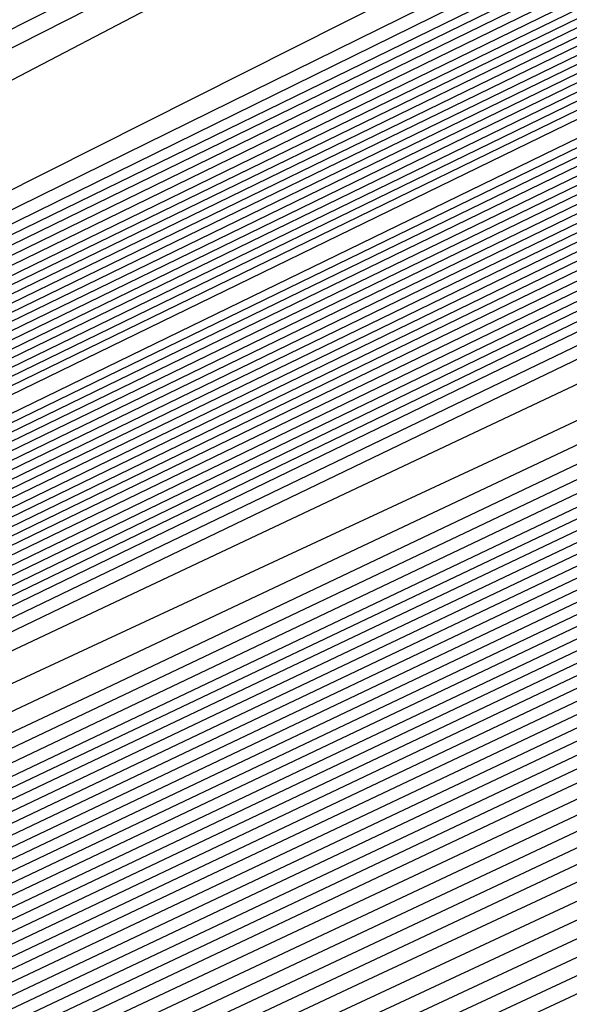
# Model space of a CAD drawing. Extents: x 3249832 to 3255657, y 13789405 to 13793316.
# Tile 469 of 656: x 3254731.321 to 3254732.305, y 13790594.145 to 13790595.907. Entities that reach past the tile are written whole.
import ezdxf

# ---------------------------------------------------------------- set-up
doc = ezdxf.new("R2010")
doc.units = 0
doc.header["$LTSCALE"] = 100
doc.header["$MEASUREMENT"] = 0
for name, color, linetype in [('GRATIO_CON', 10, 'CONTINUOUS'), ('GRATIO_ICON', 7, 'CONTINUOUS'), ('TARGETS_EAST', 7, 'CONTINUOUS')]:
    doc.layers.add(name, color=color, linetype=linetype)

# ---------------------------------------------------------------- blocks, each defined once
blk = doc.blocks.new('Gratio_032316_contours')
at = {"layer": 'GRATIO_CON', "color": 1, "linetype": 'Continuous', "flags": 128}
for points in [[(3254642.139, 13790551.7053), (3254660.6124, 13790560.6687), (3254682.3072, 13790571.2723), (3254700.7352, 13790580.305), (3254711.0317, 13790585.3564), (3254714.825, 13790587.2199), (3254715.3665, 13790587.4896), (3254715.3659, 13790587.4937), (3254715.3657, 13790587.4969), (3254715.3666, 13790587.4975), (3254715.9081, 13790587.7572), (3254719.6861, 13790589.589), (3254729.9352, 13790594.5687), (3254748.2689, 13790603.4881), (3254769.8147, 13790614.0012), (3254788.079, 13790622.9777)], [(3254643.9573, 13790552.6097), (3254661.9705, 13790561.3498), (3254683.1246, 13790571.6892), (3254701.0934, 13790580.4969), (3254711.1333, 13790585.4226), (3254714.8321, 13790587.2398), (3254715.3601, 13790587.5029), (3254715.3596, 13790587.5069), (3254715.3595, 13790587.5098), (3254715.3603, 13790587.5104), (3254715.8805, 13790587.7597), (3254719.5093, 13790589.5191), (3254729.3537, 13790594.3022), (3254746.9632, 13790602.8693), (3254767.6581, 13790612.9672), (3254785.2011, 13790621.5892)], [(3254645.7757, 13790553.5142), (3254663.3285, 13790562.0309), (3254683.9419, 13790572.1067), (3254701.4513, 13790580.6909), (3254711.2342, 13790585.4933), (3254714.8385, 13790587.2659), (3254715.3542, 13790587.5212), (3254715.853, 13790587.7617), (3254719.3325, 13790589.4492), (3254728.7721, 13790594.0356), (3254745.6576, 13790602.2505), (3254765.5015, 13790611.9331), (3254782.3232, 13790620.2006)], [(3254647.5941, 13790554.4186), (3254664.6865, 13790562.712), (3254684.7593, 13790572.5235), (3254701.8095, 13790580.8826), (3254711.336, 13790585.5591), (3254714.8458, 13790587.2852), (3254715.348, 13790587.5339), (3254715.8254, 13790587.7641), (3254719.1557, 13790589.3793), (3254728.1905, 13790593.7691), (3254744.3519, 13790601.6317), (3254763.3449, 13790610.8991), (3254779.4453, 13790618.8121)], [(3254651.2308, 13790556.2274), (3254667.4026, 13790564.0741), (3254686.3942, 13790573.3572), (3254702.526, 13790581.266), (3254711.5395, 13790585.6907), (3254714.8603, 13790587.3239), (3254715.3355, 13790587.5594), (3254715.7702, 13790587.7691), (3254718.8022, 13790589.2396), (3254727.0274, 13790593.236), (3254741.7406, 13790600.3941), (3254759.0318, 13790608.8311), (3254773.6894, 13790616.035)], [(3254653.0492, 13790557.1319), (3254668.7606, 13790564.7552), (3254687.2116, 13790573.774), (3254702.8843, 13790581.4577), (3254711.6412, 13790585.7564), (3254714.8676, 13790587.3433), (3254715.3293, 13790587.5721), (3254715.7426, 13790587.7716), (3254718.6254, 13790589.1697), (3254726.4458, 13790592.9695), (3254740.435, 13790599.7753), (3254756.8752, 13790607.7971), (3254770.8115, 13790614.6465), (3254778.5294, 13790618.5309)], [(3254646.2517, 13790553.9528), (3254654.8675, 13790558.0363), (3254670.1186, 13790565.4362), (3254688.0291, 13790574.1908), (3254703.2426, 13790581.6494), (3254711.743, 13790585.8222), (3254714.8749, 13790587.3627), (3254715.3231, 13790587.5848), (3254715.7151, 13790587.774), (3254718.4486, 13790589.0998), (3254725.8643, 13790592.703), (3254739.1294, 13790599.1565), (3254754.7186, 13790606.7631), (3254767.9336, 13790613.258), (3254775.252, 13790616.9413)], [(3254648.3232, 13790554.9771), (3254656.6859, 13790558.9407), (3254671.4766, 13790566.1173), (3254688.8465, 13790574.6076), (3254703.6008, 13790581.8411), (3254711.8447, 13790585.888), (3254714.8821, 13790587.382), (3254715.3169, 13790587.5976), (3254715.6875, 13790587.7765), (3254718.2718, 13790589.03), (3254725.2827, 13790592.4364), (3254737.8237, 13790598.5377), (3254752.562, 13790605.7291), (3254765.0557, 13790611.8694), (3254771.9746, 13790615.3518)], [(3254652.466, 13790557.0257), (3254660.3226, 13790560.7496), (3254674.1927, 13790567.4794), (3254690.4813, 13790575.4413), (3254704.3173, 13790582.2246), (3254712.0482, 13790586.0196), (3254714.8967, 13790587.4207), (3254715.3044, 13790587.623), (3254715.6323, 13790587.7815), (3254717.9183, 13790588.8903), (3254724.1196, 13790591.9033), (3254735.2124, 13790597.3001), (3254748.2489, 13790603.6611), (3254759.2998, 13790609.0924), (3254765.4198, 13790612.1726), (3254767.5973, 13790613.3706), (3254767.8046, 13790613.628), (3254767.8447, 13790613.807), (3254768.8446, 13790614.4523), (3254771.7623, 13790616.0293)], [(3254651.241, 13790556.5836), (3254654.5375, 13790558.0501), (3254662.141, 13790561.654), (3254675.5507, 13790568.1605), (3254691.2988, 13790575.8581), (3254704.6756, 13790582.4163), (3254712.1499, 13790586.0854), (3254714.904, 13790587.4401), (3254715.2982, 13790587.6357), (3254715.6047, 13790587.7839), (3254717.7415, 13790588.8204), (3254723.538, 13790591.6368), (3254733.9068, 13790596.6813), (3254746.0923, 13790602.627), (3254756.4219, 13790607.7038), (3254762.1424, 13790610.583), (3254764.1778, 13790611.7028), (3254764.3715, 13790611.9434), (3254764.4337, 13790612.1232), (3254765.5415, 13790612.8137), (3254768.7386, 13790614.5249), (3254774.566, 13790617.5186)], [(3254651.548, 13790556.8702), (3254653.3699, 13790557.6315), (3254656.6089, 13790559.0744), (3254663.9594, 13790562.5584), (3254676.9087, 13790568.8416), (3254692.1162, 13790576.2749), (3254705.0338, 13790582.608), (3254712.2517, 13790586.1512), (3254714.9112, 13790587.4594), (3254715.292, 13790587.6484), (3254715.5771, 13790587.7864), (3254717.5647, 13790588.7505), (3254722.9564, 13790591.3703), (3254732.6011, 13790596.0625), (3254743.9357, 13790601.593), (3254753.544, 13790606.3153), (3254758.865, 13790608.9934), (3254760.7582, 13790610.035), (3254760.9385, 13790610.2589), (3254761.0228, 13790610.4394), (3254762.2384, 13790611.1751), (3254765.7149, 13790613.0205), (3254772.0375, 13790616.2604)], [(3254678.2668, 13790569.5227), (3254692.9336, 13790576.6918), (3254705.3921, 13790582.7997), (3254712.3534, 13790586.217), (3254714.9185, 13790587.4788), (3254715.2858, 13790587.6612), (3254715.5496, 13790587.7889), (3254717.3879, 13790588.6807), (3254722.3749, 13790591.1037), (3254731.2955, 13790595.4436), (3254741.7791, 13790600.559), (3254750.666, 13790604.9267), (3254755.5876, 13790607.4038), (3254757.3387, 13790608.3672), (3254757.5054, 13790608.5743), (3254757.6118, 13790608.7556), (3254758.9353, 13790609.5366), (3254762.6912, 13790611.5161), (3254769.509, 13790615.0021), (3254777.6739, 13790619.1394)], [(3254680.9828, 13790570.8848), (3254694.5684, 13790577.5253), (3254706.1082, 13790583.1826), (3254712.556, 13790586.3474), (3254714.9315, 13790587.5159), (3254715.271, 13790587.6858), (3254715.2714, 13790587.6881), (3254715.2722, 13790587.6892), (3254715.2732, 13790587.689), (3254715.4944, 13790587.7945), (3254717.0344, 13790588.541), (3254721.2117, 13790590.5707), (3254728.6842, 13790594.206), (3254737.4659, 13790598.491), (3254744.9102, 13790602.1497), (3254749.0328, 13790604.2246), (3254750.4996, 13790605.0316), (3254750.6393, 13790605.2051), (3254750.7899, 13790605.388), (3254752.329, 13790606.2594), (3254756.6438, 13790608.5072), (3254764.4521, 13790612.4857), (3254773.7947, 13790617.2146)], [(3254682.3408, 13790571.5658), (3254695.3858, 13790577.9421), (3254706.4664, 13790583.3743), (3254712.6576, 13790586.4132), (3254714.9386, 13790587.5352), (3254715.2646, 13790587.6983), (3254715.2651, 13790587.7006), (3254715.2659, 13790587.7017), (3254715.267, 13790587.7016), (3254715.4668, 13790587.797), (3254716.8576, 13790588.4711), (3254720.6302, 13790590.3041), (3254727.3786, 13790593.5872), (3254735.3094, 13790597.457), (3254742.0323, 13790600.7611), (3254745.7554, 13790602.635), (3254747.0801, 13790603.3639), (3254747.2062, 13790603.5205), (3254747.379, 13790603.7042), (3254749.0259, 13790604.6209), (3254753.6201, 13790607.0028), (3254761.9237, 13790611.2275), (3254771.8551, 13790616.2521)], [(3254683.6989, 13790572.2469), (3254696.2032, 13790578.3589), (3254706.8246, 13790583.566), (3254712.7593, 13790586.4789), (3254714.9457, 13790587.5545), (3254715.2583, 13790587.7108), (3254715.2588, 13790587.7131), (3254715.2597, 13790587.7142), (3254715.2608, 13790587.7142), (3254715.4392, 13790587.7994), (3254716.6808, 13790588.4013), (3254720.0486, 13790590.0376), (3254726.0729, 13790592.9684), (3254733.1528, 13790596.423), (3254739.1543, 13790599.3726), (3254742.478, 13790601.0454), (3254743.6606, 13790601.6961), (3254743.7731, 13790601.8359), (3254743.968, 13790602.0204), (3254745.7228, 13790602.9823), (3254750.5964, 13790605.4984), (3254759.3952, 13790609.9692), (3254769.9155, 13790615.2897), (3254779.2011, 13790619.9784)], [(3254685.0569, 13790572.928), (3254697.0206, 13790578.7757), (3254707.1829, 13790583.7577), (3254712.8609, 13790586.5447), (3254714.9528, 13790587.5738), (3254715.2519, 13790587.7234), (3254715.2526, 13790587.7256), (3254715.2535, 13790587.7267), (3254715.2546, 13790587.7269), (3254715.4116, 13790587.8019), (3254716.504, 13790588.3314), (3254719.4671, 13790589.7711), (3254724.7673, 13790592.3496), (3254730.9962, 13790595.389), (3254736.2764, 13790597.9841), (3254739.2006, 13790599.4558), (3254740.241, 13790600.0283), (3254740.3401, 13790600.1513), (3254740.5571, 13790600.3366), (3254742.4197, 13790601.3437), (3254747.5727, 13790603.994), (3254756.8668, 13790608.711), (3254767.9759, 13790614.3273), (3254777.7802, 13790619.2776)], [(3254687.7729, 13790574.2901), (3254698.6554, 13790579.6094), (3254707.8993, 13790584.1411), (3254713.0642, 13790586.6762), (3254714.9671, 13790587.6123), (3254715.2393, 13790587.7484), (3254715.24, 13790587.7505), (3254715.241, 13790587.7518), (3254715.2422, 13790587.7521), (3254715.3565, 13790587.8068), (3254716.1504, 13790588.1917), (3254718.3039, 13790589.238), (3254722.156, 13790591.112), (3254726.683, 13790593.3209), (3254730.5206, 13790595.207), (3254732.6458, 13790596.2766), (3254733.4019, 13790596.6927), (3254733.4739, 13790596.7821), (3254733.7351, 13790596.969), (3254735.8135, 13790598.0666), (3254741.5253, 13790600.9852), (3254751.8099, 13790606.1945), (3254764.0967, 13790612.4024), (3254774.9383, 13790617.8759)], [(3254689.131, 13790574.9712), (3254699.4729, 13790580.0262), (3254708.2575, 13790584.3328), (3254713.1658, 13790586.742), (3254714.9742, 13790587.6316), (3254715.2329, 13790587.761), (3254715.2337, 13790587.763), (3254715.2348, 13790587.7643), (3254715.2359, 13790587.7648), (3254715.3289, 13790587.8092), (3254715.9737, 13790588.1218), (3254717.7224, 13790588.9714), (3254720.8504, 13790590.4932), (3254724.5264, 13790592.2869), (3254727.6426, 13790593.8185), (3254729.3684, 13790594.687), (3254729.9824, 13790595.0249), (3254730.0409, 13790595.0975), (3254730.3242, 13790595.2852), (3254732.5104, 13790596.428), (3254738.5016, 13790599.4807), (3254749.2814, 13790604.9363), (3254762.1571, 13790611.44), (3254773.5174, 13790617.1751)], [(3254690.489, 13790575.6522), (3254700.2903, 13790580.443), (3254708.6157, 13790584.5245), (3254713.2674, 13790586.8077), (3254714.9813, 13790587.6509), (3254715.2266, 13790587.7735), (3254715.2275, 13790587.7755), (3254715.2286, 13790587.7768), (3254715.2297, 13790587.7774), (3254715.3013, 13790587.8117), (3254715.7969, 13790588.0519), (3254717.1408, 13790588.7049), (3254719.5447, 13790589.8744), (3254722.3699, 13790591.2529), (3254724.7647, 13790592.4299), (3254726.091, 13790593.0974), (3254726.5629, 13790593.3571), (3254726.6078, 13790593.4129), (3254726.9132, 13790593.6014), (3254729.2072, 13790594.7894), (3254735.4779, 13790597.9763), (3254746.753, 13790603.6781), (3254760.2175, 13790610.4776), (3254772.0965, 13790616.4743)], [(3254691.847, 13790576.3333), (3254701.1077, 13790580.8598), (3254708.9739, 13790584.7162), (3254713.3691, 13790586.8735), (3254714.9885, 13790587.6701), (3254715.2202, 13790587.7861), (3254715.2212, 13790587.788), (3254715.2224, 13790587.7893), (3254715.2235, 13790587.79), (3254715.2737, 13790587.8141), (3254715.6201, 13790587.9821), (3254716.5592, 13790588.4384), (3254718.2391, 13790589.2556), (3254720.2133, 13790590.2189), (3254721.8868, 13790591.0414), (3254722.8136, 13790591.5079), (3254723.1433, 13790591.6893), (3254723.1747, 13790591.7283), (3254723.5023, 13790591.9176), (3254725.9041, 13790593.1509), (3254732.4543, 13790596.4719), (3254744.2245, 13790602.4199), (3254758.2779, 13790609.5152)]]:
    blk.add_lwpolyline(points, dxfattribs=at)
at = {"layer": 'GRATIO_CON', "color": 5, "linetype": 'Continuous', "flags": 128}
for points in [[(3254645.4599, 13790553.036), (3254663.069, 13790561.7623), (3254683.7862, 13790571.9554), (3254701.3959, 13790580.5965), (3254711.2365, 13790585.4241), (3254714.8618, 13790587.205), (3254715.3792, 13790587.4629), (3254715.3785, 13790587.4674), (3254715.3782, 13790587.4709), (3254715.379, 13790587.4719), (3254715.9133, 13790587.7279), (3254719.64, 13790589.5343), (3254729.7495, 13790594.4457), (3254747.8375, 13790603.2357), (3254769.1201, 13790613.5531), (3254787.2186, 13790622.2657)], [(3254649.9599, 13790555.2348), (3254666.4373, 13790563.4004), (3254685.823, 13790572.9383), (3254702.301, 13790581.0241), (3254711.5092, 13790585.5415), (3254714.9015, 13790587.208), (3254715.3856, 13790587.4496), (3254715.3848, 13790587.4542), (3254715.3844, 13790587.458), (3254715.3852, 13790587.4591), (3254715.9013, 13790587.7061), (3254719.4996, 13790589.4499), (3254729.2606, 13790594.1916), (3254746.7248, 13790602.6782), (3254767.2733, 13790612.6396), (3254784.7474, 13790621.0516)], [(3254645.8078, 13790553.0477), (3254654.4599, 13790557.4337), (3254669.8056, 13790565.0385), (3254687.8597, 13790573.9222), (3254703.2055, 13790581.4548), (3254711.7805, 13790585.6657), (3254714.9395, 13790587.2206), (3254715.3915, 13790587.4448), (3254715.8892, 13790587.6839), (3254719.3592, 13790589.3654), (3254728.7717, 13790593.9374), (3254745.612, 13790602.1206), (3254765.4264, 13790611.7261), (3254782.2763, 13790619.8376)], [(3254650.9146, 13790555.5543), (3254658.9599, 13790559.6325), (3254673.1739, 13790566.6765), (3254689.8966, 13790574.9051), (3254704.1107, 13790581.8824), (3254712.0533, 13790585.783), (3254714.9794, 13790587.2235), (3254715.3982, 13790587.4313), (3254715.8776, 13790587.6614), (3254719.2191, 13790589.2805), (3254728.2829, 13790593.683), (3254744.4993, 13790601.563), (3254763.5796, 13790610.8126), (3254779.8051, 13790618.6235)], [(3254649.0895, 13790554.2614), (3254654.3182, 13790556.9458), (3254657.5919, 13790558.6919), (3254661.1283, 13790560.5677), (3254667.9599, 13790564.0302), (3254679.9106, 13790569.9526), (3254693.9704, 13790576.8709), (3254705.921, 13790582.737), (3254712.5988, 13790586.0165), (3254715.0585, 13790587.2285), (3254715.4093, 13790587.4057), (3254715.4091, 13790587.4086), (3254715.4097, 13790587.4091), (3254715.4114, 13790587.4072), (3254715.8544, 13790587.617), (3254718.939, 13790589.1106), (3254727.3053, 13790593.1741), (3254742.2739, 13790600.4477), (3254759.8859, 13790608.9855), (3254774.8628, 13790616.1954)], [(3254652.9316, 13790556.1611), (3254659.0279, 13790559.2737), (3254662.7531, 13790561.2358), (3254666.2352, 13790563.0744), (3254672.4599, 13790566.2291), (3254683.2789, 13790571.5906), (3254696.0073, 13790577.8537), (3254706.8262, 13790583.1644), (3254712.8717, 13790586.1333), (3254715.0984, 13790587.2306), (3254715.416, 13790587.3911), (3254715.416, 13790587.3939), (3254715.4167, 13790587.3946), (3254715.4184, 13790587.393), (3254715.843, 13790587.5942), (3254718.799, 13790589.0255), (3254726.8166, 13790592.9197), (3254741.1612, 13790599.8901), (3254758.039, 13790608.072), (3254772.3917, 13790614.9813)], [(3254648.5889, 13790553.912), (3254656.7738, 13790558.0608), (3254663.7375, 13790561.6017), (3254667.9142, 13790563.7796), (3254671.342, 13790565.581), (3254676.9599, 13790568.4279), (3254686.6472, 13790573.2286), (3254698.0442, 13790578.8366), (3254707.7315, 13790583.5918), (3254713.1445, 13790586.2502), (3254715.1383, 13790587.2327), (3254715.4228, 13790587.3765), (3254715.4229, 13790587.3793), (3254715.4236, 13790587.3802), (3254715.4253, 13790587.3788), (3254715.8315, 13790587.5713), (3254718.659, 13790588.9404), (3254726.3278, 13790592.6653), (3254740.0485, 13790599.3324), (3254756.1922, 13790607.1585), (3254769.9205, 13790613.7673), (3254777.6832, 13790617.4194)], [(3254651.4104, 13790555.3035), (3254660.616, 13790559.9605), (3254668.4472, 13790563.9297), (3254673.0754, 13790566.3235), (3254676.4489, 13790568.0877), (3254681.4599, 13790570.6267), (3254690.0155, 13790574.8666), (3254700.0811, 13790579.8195), (3254708.6367, 13790584.0191), (3254713.4173, 13790586.367), (3254715.1783, 13790587.2348), (3254715.4296, 13790587.362), (3254715.4297, 13790587.3647), (3254715.4306, 13790587.3657), (3254715.4323, 13790587.3646), (3254715.8201, 13790587.5485), (3254718.5189, 13790588.8554), (3254725.8391, 13790592.4108), (3254738.9357, 13790598.7748), (3254754.3453, 13790606.2449), (3254767.4494, 13790612.5532), (3254774.8722, 13790616.0455)], [(3254647.5106, 13790553.2224), (3254657.0534, 13790558.0863), (3254668.3003, 13790563.7598), (3254677.8665, 13790568.5857), (3254683.3978, 13790571.4112), (3254686.6626, 13790573.101), (3254690.46, 13790575.0244), (3254696.7522, 13790578.1426), (3254704.1549, 13790581.7852), (3254710.4471, 13790584.8739), (3254713.963, 13790586.6006), (3254715.2582, 13790587.2389), (3254715.4431, 13790587.3328), (3254715.4435, 13790587.3354), (3254715.4445, 13790587.3367), (3254715.4462, 13790587.3361), (3254715.7971, 13790587.5028), (3254718.2389, 13790588.6852), (3254724.8615, 13790591.9019), (3254736.7103, 13790597.6595), (3254750.6516, 13790604.4179), (3254762.5071, 13790610.1251), (3254769.2501, 13790613.2977), (3254772.4608, 13790614.7267)], [(3254691.7695, 13790575.6077), (3254694.96, 13790577.2233), (3254700.1205, 13790579.7806), (3254706.1918, 13790582.7681), (3254711.3523, 13790585.3012), (3254714.2359, 13790586.7174), (3254715.2981, 13790587.241), (3254715.4499, 13790587.3183), (3254715.4504, 13790587.3208), (3254715.4515, 13790587.3223), (3254715.4532, 13790587.3219), (3254715.7857, 13790587.4799), (3254718.0989, 13790588.6002), (3254724.3728, 13790591.6475), (3254735.5976, 13790597.1019), (3254748.8048, 13790603.5044), (3254760.036, 13790608.911), (3254766.439, 13790611.9238), (3254769.587, 13790613.3281), (3254772.1591, 13790614.4553)], [(3254687.2858, 13790573.2417), (3254693.7202, 13790576.4989), (3254696.8763, 13790578.1144), (3254699.46, 13790579.4221), (3254703.4888, 13790581.4187), (3254708.2287, 13790583.751), (3254712.2575, 13790585.7286), (3254714.5087, 13790586.8342), (3254715.338, 13790587.2431), (3254715.4567, 13790587.3037), (3254715.4573, 13790587.3062), (3254715.4584, 13790587.3078), (3254715.4602, 13790587.3077), (3254715.7742, 13790587.4571), (3254717.9589, 13790588.5151), (3254723.884, 13790591.393), (3254734.4849, 13790596.5443), (3254746.9579, 13790602.5908), (3254757.5648, 13790607.6969), (3254763.628, 13790610.5499), (3254766.7132, 13790611.9296), (3254769.4468, 13790613.139), (3254773.8018, 13790615.1582)], [(3254691.9954, 13790575.5697), (3254698.8813, 13790579.0427), (3254701.9832, 13790580.621), (3254703.96, 13790581.621), (3254706.8571, 13790583.0567), (3254710.2655, 13790584.7338), (3254713.1627, 13790586.1559), (3254714.7816, 13790586.951), (3254715.378, 13790587.2452), (3254715.4634, 13790587.2891), (3254715.4641, 13790587.2915), (3254715.4654, 13790587.2933), (3254715.4671, 13790587.2935), (3254715.7628, 13790587.4342), (3254717.8189, 13790588.43), (3254723.3953, 13790591.1386), (3254733.3722, 13790595.9866), (3254745.1111, 13790601.6773), (3254755.0937, 13790606.4829), (3254760.817, 13790609.176), (3254763.8393, 13790610.531), (3254766.7345, 13790611.8227), (3254771.4153, 13790614)], [(3254687.5111, 13790573.2582), (3254701.4147, 13790580.2257), (3254709.2037, 13790584.1304), (3254712.1969, 13790585.6344), (3254712.96, 13790586.0188), (3254713.5937, 13790586.3332), (3254714.3394, 13790586.7008), (3254714.9737, 13790587.0132), (3254715.3288, 13790587.1891), (3254715.4606, 13790587.2552), (3254715.4811, 13790587.2651), (3254715.7399, 13790587.3885), (3254717.5388, 13790588.2599), (3254722.4177, 13790590.6297), (3254731.1468, 13790594.8713), (3254741.4174, 13790599.8502), (3254750.1514, 13790604.0547), (3254755.1949, 13790606.4282), (3254758.0917, 13790607.7338), (3254761.31, 13790609.19), (3254766.6422, 13790611.6836), (3254773.1773, 13790614.7751)], [(3254650.9017, 13790554.6653), (3254658.8371, 13790558.7771), (3254673.0892, 13790565.9887), (3254689.8746, 13790574.4203), (3254704.1484, 13790581.5711), (3254712.1263, 13790585.5666), (3254715.0665, 13790587.04), (3254715.4881, 13790587.251), (3254715.7284, 13790587.3657), (3254717.3988, 13790588.1749), (3254721.929, 13790590.3752), (3254730.0341, 13790594.3137), (3254739.5705, 13790598.9367), (3254747.6802, 13790602.8407), (3254752.3838, 13790605.0543), (3254755.2179, 13790606.3353), (3254758.5977, 13790607.8737), (3254764.2556, 13790610.5253), (3254771.1907, 13790613.8082)], [(3254652.1037, 13790555.2502), (3254659.8925, 13790559.2859), (3254673.8812, 13790566.3638), (3254690.3563, 13790574.639), (3254704.3657, 13790581.6567), (3254712.195, 13790585.5772), (3254715.0794, 13790587.0229), (3254715.4916, 13790587.2315), (3254715.4923, 13790587.2341), (3254715.4936, 13790587.2363), (3254715.4952, 13790587.2371), (3254715.717, 13790587.343), (3254717.2588, 13790588.0898), (3254721.4402, 13790590.1208), (3254728.9214, 13790593.7561), (3254737.7237, 13790598.0232), (3254745.2091, 13790601.6266), (3254749.5728, 13790603.6804), (3254752.344, 13790604.9367), (3254755.8855, 13790606.5574), (3254761.8691, 13790609.3671), (3254769.2041, 13790612.8413), (3254776.1088, 13790616.118)], [(3254650.5295, 13790554.2765), (3254653.3056, 13790555.8352), (3254660.9478, 13790559.7949), (3254674.6731, 13790566.7396), (3254690.838, 13790574.8591), (3254704.5835, 13790581.7451), (3254712.2651, 13790585.5926), (3254715.0949, 13790587.012), (3254715.4992, 13790587.2173), (3254715.4997, 13790587.2202), (3254715.5008, 13790587.2224), (3254715.5022, 13790587.2231), (3254715.7056, 13790587.3202), (3254717.1188, 13790588.0047), (3254720.9515, 13790589.8664), (3254727.8087, 13790593.1984), (3254735.8769, 13790597.1097), (3254742.7379, 13790600.4126), (3254746.7617, 13790602.3065), (3254749.4702, 13790603.5381), (3254753.1732, 13790605.2411), (3254759.4825, 13790608.2089), (3254767.2174, 13790611.8744), (3254774.4989, 13790615.3301)], [(3254653.0399, 13790555.5064), (3254655.7096, 13790557.0052), (3254663.0585, 13790560.8129), (3254676.257, 13790567.4911), (3254691.8012, 13790575.2992), (3254705.0188, 13790581.9215), (3254712.405, 13790585.6223), (3254715.1255, 13790586.9884), (3254715.5137, 13790587.187), (3254715.5139, 13790587.1907), (3254715.5149, 13790587.1935), (3254715.5162, 13790587.1948), (3254715.6827, 13790587.2745), (3254716.8387, 13790587.8346), (3254719.9739, 13790589.3575), (3254725.5832, 13790592.0832), (3254732.1832, 13790595.2826), (3254737.7956, 13790597.9844), (3254741.1396, 13790599.5586), (3254743.7225, 13790600.741), (3254747.7487, 13790602.6085), (3254754.7095, 13790605.8925), (3254763.2441, 13790609.9406), (3254771.2789, 13790613.7544)], [(3254692.2829, 13790575.5193), (3254705.2366, 13790582.0098), (3254712.4751, 13790585.6374), (3254715.1409, 13790586.9771), (3254715.5211, 13790587.1724), (3254715.5211, 13790587.1764), (3254715.522, 13790587.1793), (3254715.5233, 13790587.1807), (3254715.6712, 13790587.2517), (3254716.6987, 13790587.7496), (3254719.4852, 13790589.103), (3254724.4705, 13790591.5255), (3254730.3363, 13790594.3691), (3254735.3245, 13790596.7704), (3254738.3286, 13790598.1847), (3254740.8487, 13790599.3424), (3254745.0364, 13790601.2922), (3254752.3229, 13790604.7343), (3254761.2575, 13790608.9736), (3254769.6689, 13790612.9665), (3254775.8378, 13790615.8811)], [(3254677.8408, 13790568.2426), (3254692.7645, 13790575.7394), (3254705.4543, 13790582.0981), (3254712.5451, 13790585.6526), (3254715.1564, 13790586.9658), (3254715.5285, 13790587.1578), (3254715.5284, 13790587.1621), (3254715.5291, 13790587.1652), (3254715.5303, 13790587.1667), (3254715.6598, 13790587.2289), (3254716.5587, 13790587.6645), (3254718.9964, 13790588.8486), (3254723.3578, 13790590.9679), (3254728.4895, 13790593.4556), (3254732.8533, 13790595.5563), (3254735.5176, 13790596.8108), (3254737.9749, 13790597.9438), (3254742.3242, 13790599.9759), (3254749.9364, 13790603.5761), (3254759.2708, 13790608.0067), (3254768.0589, 13790612.1786), (3254774.5039, 13790615.224)], [(3254678.6327, 13790568.6184), (3254693.2462, 13790575.9595), (3254705.672, 13790582.1864), (3254712.6152, 13790585.6677), (3254715.1718, 13790586.9544), (3254715.5359, 13790587.1432), (3254715.5356, 13790587.1479), (3254715.5363, 13790587.151), (3254715.5373, 13790587.1526), (3254715.6484, 13790587.2061), (3254716.4187, 13790587.5794), (3254718.5077, 13790588.5941), (3254722.2451, 13790590.4102), (3254726.6426, 13790592.542), (3254730.3822, 13790594.3422), (3254732.7065, 13790595.4369), (3254735.101, 13790596.5452), (3254739.6119, 13790598.6596), (3254747.5498, 13790602.4179), (3254757.2842, 13790607.0398), (3254766.4489, 13790611.3907), (3254773.17, 13790614.5669)], [(3254680.2165, 13790569.3699), (3254694.2095, 13790576.3997), (3254706.1075, 13790582.363), (3254712.7553, 13790585.698), (3254715.2027, 13790586.9318), (3254715.5507, 13790587.114), (3254715.5501, 13790587.1193), (3254715.5505, 13790587.1228), (3254715.5514, 13790587.1245), (3254715.6255, 13790587.1605), (3254716.1386, 13790587.4093), (3254717.5302, 13790588.0852), (3254720.0197, 13790589.295), (3254722.9489, 13790590.715), (3254725.4399, 13790591.9141), (3254727.0844, 13790592.6891), (3254729.3534, 13790593.7481), (3254734.1874, 13790596.027), (3254742.7767, 13790600.1014), (3254753.3109, 13790605.106), (3254763.2289, 13790609.8149), (3254770.5022, 13790613.2526), (3254775.2309, 13790615.445)], [(3254681.0084, 13790569.7457), (3254694.6911, 13790576.6198), (3254706.3252, 13790582.4514), (3254712.8253, 13790585.7131), (3254715.2181, 13790586.9205), (3254715.5581, 13790587.0994), (3254715.5573, 13790587.105), (3254715.5577, 13790587.1086), (3254715.5585, 13790587.1105), (3254715.614, 13790587.1377), (3254715.9986, 13790587.3243), (3254717.0414, 13790587.8308), (3254718.907, 13790588.7373), (3254721.1021, 13790589.8014), (3254722.9687, 13790590.7), (3254724.2734, 13790591.3152), (3254726.4795, 13790592.3495), (3254731.4751, 13790594.7106), (3254740.3902, 13790598.9432), (3254751.3242, 13790604.1391), (3254761.6189, 13790609.027), (3254769.1683, 13790612.5955), (3254774.0756, 13790614.8726)], [(3254681.8003, 13790570.1215), (3254695.1728, 13790576.8399), (3254706.5429, 13790582.5397), (3254712.8954, 13790585.7283), (3254715.2336, 13790586.9092), (3254715.5655, 13790587.0848), (3254715.5646, 13790587.0908), (3254715.5648, 13790587.0945), (3254715.5655, 13790587.0964), (3254715.6026, 13790587.1149), (3254715.8586, 13790587.2392), (3254716.5526, 13790587.5763), (3254717.7943, 13790588.1797), (3254719.2552, 13790588.8879), (3254720.4976, 13790589.486), (3254721.4623, 13790589.9413), (3254723.6057, 13790590.9509), (3254728.7628, 13790593.3943), (3254738.0036, 13790597.785), (3254749.3376, 13790603.1722), (3254760.0089, 13790608.2391), (3254767.8344, 13790611.9384), (3254772.9202, 13790614.3002)], [(3254682.5923, 13790570.4972), (3254695.6546, 13790577.0593), (3254706.7614, 13790582.6258), (3254712.967, 13790585.7384), (3254715.2513, 13790586.8898), (3254715.5753, 13790587.0598), (3254715.5732, 13790587.0655), (3254715.5718, 13790587.0702), (3254715.5712, 13790587.0742), (3254715.5713, 13790587.0777), (3254715.5719, 13790587.0805), (3254715.5725, 13790587.0824), (3254715.5912, 13790587.0921), (3254715.7186, 13790587.1542), (3254716.0639, 13790587.3219), (3254716.6816, 13790587.6221), (3254717.4084, 13790587.9744), (3254718.0264, 13790588.2719), (3254718.6513, 13790588.5674), (3254720.7319, 13790589.5523), (3254726.0506, 13790592.078), (3254735.6171, 13790596.6268), (3254747.3509, 13790602.2053)], [(3254684.1761, 13790571.2487), (3254696.618, 13790577.4994), (3254707.1969, 13790582.802), (3254713.1074, 13790585.7679), (3254715.2826, 13790586.8659), (3254715.5906, 13790587.0293), (3254715.5881, 13790587.0358), (3254715.5865, 13790587.0411), (3254715.5857, 13790587.0455), (3254715.5857, 13790587.0491), (3254715.5862, 13790587.0517), (3254715.5868, 13790587.0533), (3254715.8668, 13790587.1867), (3254717.823, 13790588.1171), (3254723.1317, 13790590.6428), (3254732.719, 13790595.2041), (3254744.5101, 13790600.8106), (3254755.6802, 13790606.114), (3254763.9812, 13790610.0377), (3254769.4727, 13790612.5918), (3254772.7913, 13790614.058)], [(3254684.968, 13790571.6245), (3254697.0997, 13790577.7194), (3254707.4147, 13790582.8902), (3254713.1775, 13790585.7827), (3254715.2982, 13790586.854), (3254715.5983, 13790587.014), (3254715.5956, 13790587.0209), (3254715.5938, 13790587.0266), (3254715.5929, 13790587.0311), (3254715.5928, 13790587.0347), (3254715.5933, 13790587.0371), (3254715.5941, 13790587.0382), (3254715.8655, 13790587.1668), (3254717.7598, 13790588.067), (3254722.9002, 13790590.5119), (3254732.1888, 13790594.9308), (3254743.6448, 13790600.3775), (3254754.5666, 13790605.5623), (3254762.7944, 13790609.4506), (3254768.3357, 13790612.0281), (3254771.74, 13790613.536)], [(3254685.7599, 13790572.0002), (3254697.5813, 13790577.9395), (3254707.6325, 13790582.9783), (3254713.2477, 13790585.7974), (3254715.3139, 13790586.8421), (3254715.6059, 13790586.9987), (3254715.6031, 13790587.0061), (3254715.6012, 13790587.0121), (3254715.6002, 13790587.0168), (3254715.6, 13790587.0202), (3254715.6005, 13790587.0224), (3254715.6014, 13790587.0231), (3254715.8641, 13790587.1469), (3254717.6967, 13790588.0169), (3254722.6687, 13790590.3811), (3254731.6586, 13790594.6574), (3254742.7795, 13790599.9444), (3254753.4529, 13790605.0106), (3254761.6075, 13790608.8634), (3254767.1987, 13790611.4645), (3254770.6888, 13790613.014), (3254772.5688, 13790613.737)], [(3254686.5518, 13790572.376), (3254698.063, 13790578.1595), (3254707.8503, 13790583.0665), (3254713.3179, 13790585.8122), (3254715.3295, 13790586.8301), (3254715.6136, 13790586.9834), (3254715.6106, 13790586.9912), (3254715.6085, 13790586.9975), (3254715.6074, 13790587.0024), (3254715.6072, 13790587.0058), (3254715.6076, 13790587.0078), (3254715.6086, 13790587.008), (3254715.8627, 13790587.127), (3254717.6335, 13790587.9669), (3254722.4373, 13790590.2503), (3254731.1285, 13790594.3841), (3254741.9141, 13790599.5112), (3254752.3392, 13790604.4589), (3254760.4207, 13790608.2763), (3254766.0618, 13790610.9008), (3254769.6376, 13790612.4919), (3254771.5699, 13790613.2422)], [(3254688.1357, 13790573.1275), (3254699.0263, 13790578.5996), (3254708.2858, 13790583.2427), (3254713.4583, 13790585.8417), (3254715.3608, 13790586.8063), (3254715.6289, 13790586.9528), (3254715.6255, 13790586.9616), (3254715.6232, 13790586.9685), (3254715.6219, 13790586.9736), (3254715.6215, 13790586.977), (3254715.6219, 13790586.9785), (3254715.6231, 13790586.9779), (3254715.86, 13790587.0872), (3254717.5072, 13790587.8667), (3254721.9744, 13790589.9887), (3254730.0682, 13790593.8374), (3254740.1834, 13790598.645), (3254750.1119, 13790603.3555)], [(3254688.9276, 13790573.5033), (3254699.508, 13790578.8196), (3254708.5036, 13790583.3309), (3254713.5284, 13790585.8564), (3254715.3764, 13790586.7943), (3254715.6366, 13790586.9375), (3254715.633, 13790586.9467), (3254715.6306, 13790586.954), (3254715.6292, 13790586.9593), (3254715.6287, 13790586.9626), (3254715.6291, 13790586.9638), (3254715.6304, 13790586.9628), (3254715.8586, 13790587.0673), (3254717.444, 13790587.8166), (3254721.7429, 13790589.8578), (3254729.538, 13790593.5641), (3254739.3181, 13790598.2119), (3254748.9983, 13790602.8038)], [(3254689.7195, 13790573.8791), (3254699.9897, 13790579.0397), (3254708.7214, 13790583.419), (3254713.5986, 13790585.8712), (3254715.392, 13790586.7824), (3254715.6442, 13790586.9223), (3254715.6405, 13790586.9319), (3254715.638, 13790586.9394), (3254715.6364, 13790586.9449), (3254715.6358, 13790586.9482), (3254715.6363, 13790586.9492), (3254715.6377, 13790586.9477), (3254715.8573, 13790587.0474), (3254717.3809, 13790587.7665), (3254721.5114, 13790589.727), (3254729.0078, 13790593.2907), (3254738.4527, 13790597.7787), (3254747.8846, 13790602.2521)], [(3254690.5114, 13790574.2548), (3254700.4713, 13790579.2597), (3254708.9392, 13790583.5072), (3254713.6688, 13790585.8859), (3254715.4077, 13790586.7705), (3254715.6519, 13790586.907), (3254715.648, 13790586.917), (3254715.6453, 13790586.9249), (3254715.6437, 13790586.9305), (3254715.643, 13790586.9338), (3254715.6434, 13790586.9345), (3254715.6449, 13790586.9327), (3254715.8559, 13790587.0275), (3254717.3177, 13790587.7164), (3254721.28, 13790589.5962), (3254728.4777, 13790593.0174), (3254737.5874, 13790597.3456), (3254746.7709, 13790601.7004)], [(3254692.0952, 13790575.0064), (3254701.4347, 13790579.6998), (3254709.3748, 13790583.6834), (3254713.8091, 13790585.9154), (3254715.439, 13790586.7467), (3254715.6673, 13790586.8766), (3254715.6632, 13790586.8877), (3254715.661, 13790586.8953), (3254715.6608, 13790586.8982), (3254715.8536, 13790586.9865), (3254717.1914, 13790587.6161), (3254720.817, 13790589.3346), (3254727.4174, 13790592.4707), (3254735.8567, 13790596.4794), (3254744.5436, 13790600.597), (3254752.1128, 13790604.1664)], [(3254685.2199, 13790571.5024), (3254692.8871, 13790575.3821), (3254701.9163, 13790579.9198), (3254709.5925, 13790583.7716), (3254713.8793, 13790585.9301), (3254715.4546, 13790586.7347), (3254715.6749, 13790586.8612), (3254715.6706, 13790586.8725), (3254715.6682, 13790586.8802), (3254715.6682, 13790586.8829), (3254715.8522, 13790586.9665), (3254717.1283, 13790587.566), (3254720.5856, 13790589.2037), (3254726.8872, 13790592.1973), (3254734.9913, 13790596.0463), (3254743.4299, 13790600.0453), (3254750.9259, 13790603.5792)], [(3254686.2753, 13790572.0114), (3254693.679, 13790575.7579), (3254702.398, 13790580.1398), (3254709.8103, 13790583.8597), (3254713.9495, 13790585.9449), (3254715.4703, 13790586.7228), (3254715.6826, 13790586.8457), (3254715.6781, 13790586.8572), (3254715.6757, 13790586.8649), (3254715.6756, 13790586.8673), (3254715.851, 13790586.9463), (3254717.0652, 13790587.5158), (3254720.3542, 13790589.0728), (3254726.3571, 13790591.924), (3254734.126, 13790595.6131), (3254742.3163, 13790599.4936), (3254749.7391, 13790602.9921)], [(3254687.3306, 13790572.5204), (3254694.471, 13790576.1337), (3254702.8797, 13790580.3599), (3254710.0281, 13790583.9478), (3254714.0197, 13790585.9596), (3254715.486, 13790586.7106), (3254715.6904, 13790586.8298), (3254715.6861, 13790586.841), (3254715.6838, 13790586.8481), (3254715.6839, 13790586.8501), (3254715.8505, 13790586.9246), (3254717.0026, 13790587.4646), (3254720.1229, 13790588.9415), (3254725.827, 13790591.6505), (3254733.2607, 13790595.18), (3254741.2026, 13790598.9419), (3254748.5522, 13790602.4049)], [(3254689.4412, 13790573.5385), (3254696.0548, 13790576.8852), (3254703.843, 13790580.8), (3254710.4637, 13790584.1241), (3254714.1601, 13790585.9891), (3254715.5173, 13790586.6864), (3254715.7061, 13790586.798), (3254715.7019, 13790586.8086), (3254715.7, 13790586.8146), (3254715.7004, 13790586.8156), (3254715.8494, 13790586.8813), (3254716.8773, 13790587.3622), (3254719.6605, 13790588.6789), (3254724.7668, 13790591.1035), (3254731.53, 13790594.3137), (3254738.9753, 13790597.8385), (3254746.1785, 13790601.2307)], [(3254690.4965, 13790574.0475), (3254696.8467, 13790577.2609), (3254704.3247, 13790581.02), (3254710.6814, 13790584.2123), (3254714.2303, 13790586.0038), (3254715.533, 13790586.6743), (3254715.714, 13790586.7821), (3254715.7099, 13790586.7923), (3254715.7081, 13790586.7978), (3254715.7087, 13790586.7983), (3254715.8489, 13790586.8596), (3254716.8147, 13790587.311), (3254719.4293, 13790588.5476), (3254724.2367, 13790590.83), (3254730.6646, 13790593.8806), (3254737.8616, 13790597.2868), (3254744.9917, 13790600.6435)], [(3254691.5518, 13790574.5565), (3254697.6386, 13790577.6367), (3254704.8063, 13790581.24), (3254710.8992, 13790584.3004), (3254714.3004, 13790586.0185), (3254715.5487, 13790586.6622), (3254715.7218, 13790586.7662), (3254715.7178, 13790586.7761), (3254715.7162, 13790586.781), (3254715.7169, 13790586.7811), (3254715.8483, 13790586.838), (3254716.752, 13790587.2598), (3254719.198, 13790588.4163), (3254723.7066, 13790590.5565), (3254729.7993, 13790593.4474), (3254736.7479, 13790596.7351), (3254743.8048, 13790600.0564), (3254750.1441, 13790603.0095)], [(3254692.6071, 13790575.0655), (3254698.4305, 13790578.0125), (3254705.288, 13790581.4601), (3254711.117, 13790584.3885), (3254714.3706, 13790586.0332), (3254715.5644, 13790586.6501), (3254715.7297, 13790586.7503), (3254715.7257, 13790586.7599), (3254715.7243, 13790586.7643), (3254715.7252, 13790586.7639), (3254715.8478, 13790586.8163), (3254716.6894, 13790587.2086), (3254718.9668, 13790588.2849), (3254723.1765, 13790590.283), (3254728.934, 13790593.0143), (3254735.6343, 13790596.1835), (3254742.618, 13790599.4693), (3254749.0072, 13790602.4459)], [(3254691.7685, 13790574.5555), (3254694.7177, 13790576.0836), (3254700.0143, 13790578.764), (3254706.2512, 13790581.9005), (3254711.5522, 13790584.5659), (3254714.5103, 13790586.065), (3254715.5954, 13790586.6284), (3254715.7466, 13790586.7184), (3254715.8482, 13790586.7698), (3254716.5643, 13790587.1058), (3254718.5044, 13790588.0223), (3254722.1163, 13790589.7361), (3254727.2033, 13790592.148), (3254733.407, 13790595.0801), (3254740.2443, 13790598.295), (3254746.7332, 13790601.3185)], [(3254691.9524, 13790574.5689), (3254692.9705, 13790575.1405), (3254695.773, 13790576.5926), (3254700.8063, 13790579.1398), (3254706.7329, 13790582.1204), (3254711.7701, 13790584.6536), (3254714.5808, 13790586.0787), (3254715.6116, 13790586.6148), (3254715.755, 13790586.7009), (3254715.8477, 13790586.748), (3254716.5017, 13790587.0546), (3254718.2731, 13790587.891), (3254721.5863, 13790589.4626), (3254726.338, 13790591.7148), (3254732.2933, 13790594.5284), (3254739.0575, 13790597.7078), (3254745.5962, 13790600.7549)], [(3254692.5832, 13790574.7153), (3254693.0422, 13790574.9924), (3254693.0886, 13790575.0656), (3254693.2076, 13790575.1838), (3254694.1724, 13790575.7255), (3254696.8283, 13790577.1016), (3254701.5982, 13790579.5155), (3254707.2147, 13790582.3403), (3254711.9881, 13790584.7413), (3254714.6513, 13790586.0925), (3254715.6277, 13790586.6012), (3254715.7634, 13790586.6833), (3254715.8472, 13790586.7262), (3254716.4391, 13790587.0034), (3254718.0419, 13790587.7597), (3254721.0562, 13790589.1891), (3254725.4726, 13790591.2817), (3254731.1796, 13790593.9767), (3254737.8706, 13790597.1207), (3254744.4593, 13790600.1912), (3254749.6643, 13790602.5732)], [(3254692.5223, 13790574.6256), (3254693.8324, 13790575.3348), (3254694.3015, 13790575.6152), (3254694.3504, 13790575.6871), (3254694.4629, 13790575.7987), (3254695.3744, 13790576.3105), (3254697.8837, 13790577.6106), (3254702.3901, 13790579.8913), (3254707.6964, 13790582.5602), (3254712.2061, 13790584.8288), (3254714.7221, 13790586.1058), (3254715.6444, 13790586.587), (3254715.7723, 13790586.665), (3254715.8471, 13790586.7039), (3254716.3767, 13790586.9518), (3254717.8108, 13790587.6282), (3254720.5261, 13790588.9155), (3254724.6073, 13790590.8486), (3254730.066, 13790593.425), (3254736.6838, 13790596.5336), (3254743.3223, 13790599.6276), (3254748.6131, 13790602.0511)], [(3254692.5199, 13790574.5458), (3254694.97, 13790575.8408), (3254696.3308, 13790576.574), (3254696.8201, 13790576.8609), (3254696.8741, 13790576.93), (3254696.9733, 13790577.0286), (3254697.7783, 13790577.4805), (3254699.9943, 13790578.6287), (3254703.9739, 13790580.6428), (3254708.66, 13790582.9997), (3254712.6425, 13790585.0035), (3254714.8643, 13790586.1316), (3254715.6786, 13790586.5571), (3254715.7913, 13790586.6268), (3254715.848, 13790586.6577), (3254716.2527, 13790586.8476), (3254717.3489, 13790587.3648), (3254719.4661, 13790588.3683), (3254722.8766, 13790589.9822), (3254727.8386, 13790592.3216), (3254734.3101, 13790595.3593), (3254741.0483, 13790598.5002), (3254746.5107, 13790601.007)], [(3254690.7614, 13790573.5823), (3254693.6995, 13790575.131), (3254696.1939, 13790576.4485), (3254697.5799, 13790577.1935), (3254698.0794, 13790577.4837), (3254698.1359, 13790577.5514), (3254698.2286, 13790577.6435), (3254698.9803, 13790578.0655), (3254701.0496, 13790579.1377), (3254704.7659, 13790581.0185), (3254709.1418, 13790583.2195), (3254712.8607, 13790585.0908), (3254714.9354, 13790586.1445), (3254715.6957, 13790586.5422), (3254715.8008, 13790586.6077), (3254715.8484, 13790586.6346), (3254716.1906, 13790586.7956), (3254717.1179, 13790587.2331), (3254718.9361, 13790588.0947), (3254722.0113, 13790589.5491), (3254726.725, 13790591.7699), (3254733.1232, 13790594.7722), (3254739.9114, 13790597.9366), (3254745.4594, 13790600.485)], [(3254725.6113, 13790591.2182), (3254731.9364, 13790594.185), (3254738.7744, 13790597.3729), (3254744.4082, 13790599.963), (3254747.5981, 13790601.3667)], [(3254724.4976, 13790590.6665), (3254730.7495, 13790593.5979), (3254737.6374, 13790596.8092), (3254743.357, 13790599.4409), (3254746.5992, 13790600.8719)], [(3254722.2703, 13790589.5631), (3254728.3759, 13790592.4236), (3254735.3635, 13790595.6819), (3254741.2545, 13790598.3968), (3254744.6016, 13790599.8823), (3254746.0821, 13790600.4718)], [(3254721.1566, 13790589.0114), (3254727.189, 13790591.8365), (3254734.2265, 13790595.1182), (3254740.2033, 13790597.8748), (3254743.6028, 13790599.3875), (3254745.1048, 13790599.9902)], [(3254726.4243, 13790591.447), (3254733.3619, 13790594.6822), (3254739.2746, 13790597.4102), (3254742.6402, 13790598.9097), (3254744.1321, 13790599.5106), (3254744.9727, 13790599.8061)], [(3254726.0653, 13790591.2475), (3254732.7589, 13790594.3687), (3254738.4637, 13790597.0008), (3254741.7126, 13790598.4482), (3254743.1638, 13790599.0332), (3254744.0067, 13790599.332), (3254745.1806, 13790599.7987)]]:
    blk.add_lwpolyline(points, dxfattribs=at)
at = {"layer": 'GRATIO_ICON', "color": 7, "linetype": 'Continuous', "flags": 128}
for points in [[(3254649.4124, 13790555.323), (3254666.0445, 13790563.393), (3254685.5768, 13790572.9403), (3254702.1678, 13790581.0743), (3254711.4377, 13790585.6249), (3254714.8531, 13790587.3046), (3254715.3418, 13790587.5467), (3254715.7978, 13790587.7666), (3254718.979, 13790589.3094), (3254727.609, 13790593.5026), (3254743.0463, 13790601.0129), (3254761.1884, 13790609.8651), (3254776.5674, 13790617.4236)], [(3254650.3946, 13790556.0014), (3254658.5043, 13790559.8452), (3254672.8347, 13790566.7984), (3254689.6639, 13790575.0245), (3254703.9591, 13790582.0328), (3254711.9464, 13790585.9538), (3254714.8894, 13790587.4014), (3254715.3107, 13790587.6103), (3254715.6599, 13790587.779), (3254718.095, 13790588.9601), (3254724.7011, 13790592.1699), (3254736.5181, 13790597.9189), (3254750.4054, 13790604.6951), (3254762.1777, 13790610.4809), (3254768.6972, 13790613.7622), (3254771.0169, 13790615.0384), (3254771.2377, 13790615.3126)], [(3254679.6248, 13790570.2037), (3254693.751, 13790577.1084), (3254705.75, 13790582.9909), (3254712.4544, 13790586.2816), (3254714.9243, 13790587.4967), (3254715.2773, 13790587.6732), (3254715.2777, 13790587.6756), (3254715.2784, 13790587.6767), (3254715.2794, 13790587.6764), (3254715.5219, 13790587.7921), (3254717.2111, 13790588.6109), (3254721.7933, 13790590.8372), (3254729.9899, 13790594.8248), (3254739.6225, 13790599.525), (3254747.7881, 13790603.5382), (3254752.3102, 13790605.8142), (3254753.9192, 13790606.6994), (3254754.0723, 13790606.8897), (3254754.2009, 13790607.0718), (3254755.6321, 13790607.898), (3254759.6675, 13790610.0116), (3254766.9806, 13790613.7439), (3254775.7343, 13790618.177)], [(3254686.4149, 13790573.609), (3254697.838, 13790579.1925), (3254707.5411, 13790583.9494), (3254712.9625, 13790586.6105), (3254714.96, 13790587.593), (3254715.2456, 13790587.7359), (3254715.2463, 13790587.7381), (3254715.2473, 13790587.7393), (3254715.2484, 13790587.7395), (3254715.384, 13790587.8043), (3254716.3272, 13790588.2615), (3254718.8855, 13790589.5045), (3254723.4617, 13790591.7308), (3254728.8396, 13790594.355), (3254733.3985, 13790596.5955), (3254735.9232, 13790597.8662), (3254736.8215, 13790598.3605), (3254736.907, 13790598.4667), (3254737.1461, 13790598.6528), (3254739.1166, 13790599.7051), (3254744.549, 13790602.4896), (3254754.3383, 13790607.4528), (3254766.0363, 13790613.3649), (3254776.3593, 13790618.5768)], [(3254652.4307, 13790556.1481), (3254656.0215, 13790558.061), (3254663.4599, 13790561.8314), (3254676.5423, 13790568.3146), (3254691.9335, 13790575.888), (3254705.0159, 13790582.3099), (3254712.3263, 13790585.9001), (3254715.0195, 13790587.2261), (3254715.4051, 13790587.4175), (3254715.8661, 13790587.6387), (3254719.079, 13790589.1955), (3254727.7941, 13790593.4286), (3254743.3866, 13790601.0054), (3254761.7327, 13790609.8991), (3254777.334, 13790617.4094)], [(3254645.557, 13790552.2637), (3254654.2319, 13790556.6949), (3254664.4581, 13790561.8601), (3254673.1568, 13790566.2577), (3254678.2366, 13790568.8673), (3254681.5558, 13790570.5944), (3254685.96, 13790572.8256), (3254693.3838, 13790576.5046), (3254702.118, 13790580.8023), (3254709.5419, 13790584.4465), (3254713.6902, 13790586.4838), (3254715.2182, 13790587.2369), (3254715.4363, 13790587.3474), (3254715.4366, 13790587.35), (3254715.4375, 13790587.3512), (3254715.4393, 13790587.3504), (3254715.8086, 13790587.5256), (3254718.3789, 13790588.7703), (3254725.3503, 13790592.1564), (3254737.823, 13790598.2172), (3254752.4985, 13790605.3314), (3254764.9782, 13790611.3391), (3254772.0611, 13790614.6716)], [(3254683.6689, 13790571.3585), (3254696.7051, 13790577.8977), (3254704.0425, 13790581.5866), (3254707.09, 13790583.1278), (3254708.46, 13790583.82), (3254710.2254, 13790584.695), (3254712.3024, 13790585.7173), (3254714.0678, 13790586.5839), (3254715.0544, 13790587.0684), (3254715.4179, 13790587.2476), (3254715.4702, 13790587.2747), (3254715.471, 13790587.2769), (3254715.4723, 13790587.2788), (3254715.4741, 13790587.2793), (3254715.7513, 13790587.4114), (3254717.6788, 13790588.345), (3254722.9065, 13790590.8841), (3254732.2595, 13790595.429), (3254743.2642, 13790600.7638), (3254752.6225, 13790605.2688)], [(3254651.7847, 13790554.8915), (3254654.5076, 13790556.4202), (3254662.0031, 13790560.3039), (3254675.4651, 13790567.1153), (3254691.3196, 13790575.0792), (3254704.8011, 13790581.8331), (3254712.335, 13790585.6071), (3254715.1101, 13790586.9997), (3254715.5062, 13790587.2016), (3254715.5066, 13790587.205), (3254715.5077, 13790587.2076), (3254715.5092, 13790587.2088), (3254715.6941, 13790587.2973), (3254716.9787, 13790587.9197), (3254720.4627, 13790589.6119), (3254726.696, 13790592.6408), (3254734.03, 13790596.1961), (3254740.2668, 13790599.1985), (3254743.9507, 13790600.9325), (3254746.5964, 13790602.1395), (3254750.4609, 13790603.9248), (3254757.096, 13790607.0507), (3254765.2308, 13790610.9075), (3254772.8889, 13790614.5422)], [(3254679.4246, 13790568.9942), (3254693.7278, 13790576.1796), (3254705.8897, 13790582.2747), (3254712.6852, 13790585.6828), (3254715.1872, 13790586.9431), (3254715.5433, 13790587.1286), (3254715.5429, 13790587.1336), (3254715.5434, 13790587.1369), (3254715.5444, 13790587.1386), (3254715.6369, 13790587.1833), (3254716.2787, 13790587.4944), (3254718.0189, 13790588.3397), (3254721.1324, 13790589.8526), (3254724.7958, 13790591.6285), (3254727.911, 13790593.1282), (3254729.8955, 13790594.063), (3254732.2272, 13790595.1466), (3254736.8996, 13790597.3433), (3254745.1633, 13790601.2597), (3254755.2975, 13790606.0729), (3254764.8389, 13790610.6028), (3254771.8361, 13790613.9098)], [(3254683.3842, 13790570.8729), (3254696.1363, 13790577.2794), (3254706.9791, 13790582.7139), (3254713.0372, 13790585.7532), (3254715.2669, 13790586.8778), (3254715.5829, 13790587.0446), (3254715.5806, 13790587.0506), (3254715.5791, 13790587.0557), (3254715.5784, 13790587.0599), (3254715.8668, 13790587.2007), (3254717.8851, 13790588.1638), (3254723.3626, 13790590.7721), (3254733.249, 13790595.477), (3254745.3755, 13790601.2437), (3254756.7939, 13790606.6657), (3254765.1681, 13790610.6249), (3254770.6097, 13790613.1555), (3254773.8425, 13790614.5801)], [(3254687.3437, 13790572.7518), (3254698.5447, 13790578.3795), (3254708.0681, 13790583.1546), (3254713.3881, 13790585.8269), (3254715.3451, 13790586.8182), (3254715.6212, 13790586.9681), (3254715.6181, 13790586.9764), (3254715.6159, 13790586.983), (3254715.6147, 13790586.988), (3254715.6143, 13790586.9914), (3254715.6148, 13790586.9931), (3254715.6159, 13790586.993), (3254715.8614, 13790587.1071), (3254717.5703, 13790587.9168), (3254722.2058, 13790590.1195), (3254730.5983, 13790594.1107), (3254741.0488, 13790599.0781), (3254751.2256, 13790603.9072), (3254759.2338, 13790607.6892), (3254764.9248, 13790610.3372), (3254768.5864, 13790611.9699), (3254770.5711, 13790612.7474), (3254771.4904, 13790612.9949)], [(3254691.3033, 13790574.6306), (3254700.953, 13790579.4797), (3254709.157, 13790583.5953), (3254713.739, 13790585.9006), (3254715.4233, 13790586.7586), (3254715.6595, 13790586.8917), (3254715.6555, 13790586.9022), (3254715.6527, 13790586.9104), (3254715.6509, 13790586.9161), (3254715.6502, 13790586.9194), (3254715.6506, 13790586.9199), (3254715.6522, 13790586.9176), (3254715.8545, 13790587.0076), (3254717.2545, 13790587.6664), (3254721.0485, 13790589.4654), (3254727.9475, 13790592.744), (3254736.722, 13790596.9125), (3254745.6573, 13790601.1487)], [(3254688.3859, 13790573.0294), (3254695.2629, 13790576.5094), (3254703.3613, 13790580.5799), (3254710.2459, 13790584.036), (3254714.0899, 13790585.9743), (3254715.5017, 13790586.6985), (3254715.6983, 13790586.8139), (3254715.694, 13790586.8248), (3254715.6919, 13790586.8313), (3254715.6921, 13790586.8328), (3254715.8499, 13790586.903), (3254716.9399, 13790587.4134), (3254719.8917, 13790588.8102), (3254725.2969, 13790591.377), (3254732.3953, 13790594.7468), (3254740.0889, 13790598.3902), (3254747.3654, 13790601.8178)], [(3254690.5665, 13790573.9705), (3254693.6624, 13790575.5746), (3254699.2224, 13790578.3883), (3254705.7695, 13790581.6806), (3254711.3343, 13790584.4782), (3254714.4398, 13790586.0512), (3254715.5792, 13790586.642), (3254715.7382, 13790586.736), (3254715.8487, 13790586.7915), (3254716.6269, 13790587.157), (3254718.7356, 13790588.1536), (3254722.6464, 13790590.0095), (3254728.0686, 13790592.5811), (3254734.5206, 13790595.6318), (3254741.4312, 13790598.8821), (3254747.8702, 13790601.8822)], [(3254691.3403, 13790573.9607), (3254693.7462, 13790575.2332), (3254695.0816, 13790575.9544), (3254695.5608, 13790576.2381), (3254695.6123, 13790576.3085), (3254695.7181, 13790576.4136), (3254696.5764, 13790576.8955), (3254698.939, 13790578.1197), (3254703.182, 13790580.267), (3254708.1782, 13790582.7799), (3254712.4243, 13790584.9162), (3254714.7932, 13790586.1187), (3254715.6615, 13790586.5721), (3254715.7818, 13790586.6459), (3254715.8476, 13790586.6808), (3254716.3147, 13790586.8997), (3254717.5799, 13790587.4965), (3254719.9961, 13790588.6419), (3254723.742, 13790590.4154), (3254728.9523, 13790592.8733), (3254735.4969, 13790595.9464), (3254742.1853, 13790599.0639), (3254747.5619, 13790601.5291)], [(3254723.384, 13790590.1148), (3254729.5627, 13790593.0108), (3254736.5005, 13790596.2456), (3254742.3058, 13790598.9189), (3254745.6004, 13790600.3771)]]:
    blk.add_lwpolyline(points, dxfattribs=at)

msp = doc.modelspace()

# ---------------------------------------------------------------- block references
at = {"layer": 'TARGETS_EAST'}
msp.add_blockref('Gratio_032316_contours', (0, 0), dxfattribs=at)

doc.saveas('drawing.dxf')
